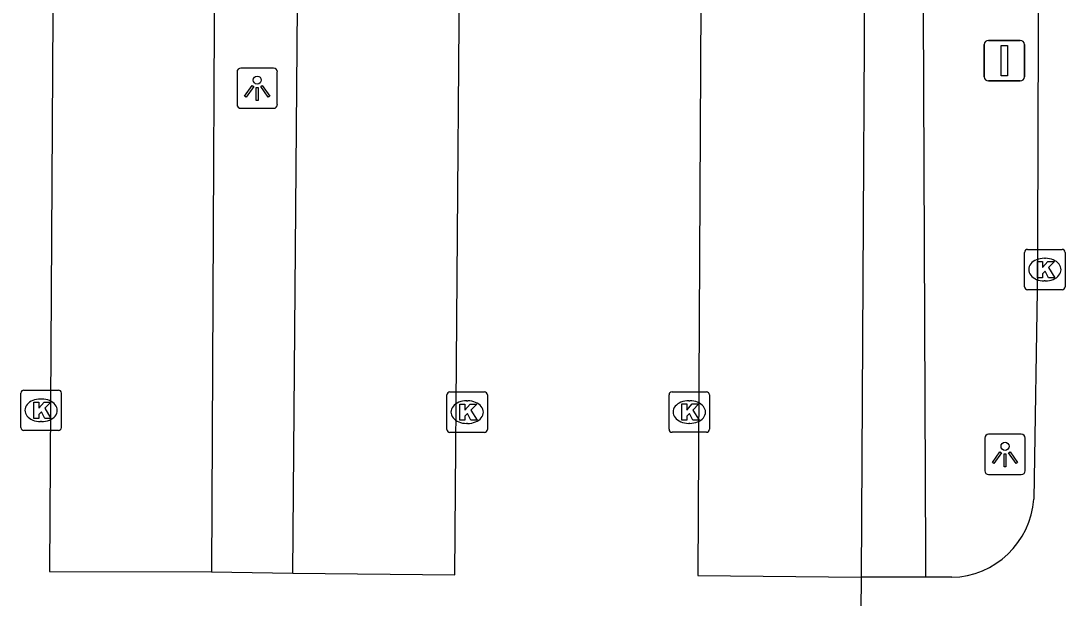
# Model space of a CAD drawing. Extents: x 161477 to 163040, y 383680 to 384868.
# Drawn here: x 161864.27 to 161890.1, y 384085.38 to 384099.66 of the extents above; entities that cross this region are included whole.
import ezdxf

# ---------------------------------------------------------------- set-up
doc = ezdxf.new("R2010")
doc.units = 0
for name, color, linetype in [('IMGEO_Groenvoorziening', 7, 'Continuous'), ('IMGEO_Kolk', 7, 'Continuous'), ('IMGEO_Lichtpunt', 7, 'Continuous'), ('IMGEO_Parkeervlak_open', 7, 'Continuous'), ('IMGEO_Rijbaan_lokaal_open', 7, 'Continuous'), ('IMGEO_Verkeersbordpaal', 7, 'Continuous')]:
    doc.layers.add(name, color=color, linetype=linetype)

msp = doc.modelspace()

# ---------------------------------------------------------------- linework, layer by layer
at = {"layer": 'IMGEO_Groenvoorziening'}
msp.add_lwpolyline([(161878.863, 384109.643), (161879.175, 384109.64), (161879.379, 384109.638), (161886.549, 384109.572), (161886.651, 384086.418), (161886.653, 384085.9)], dxfattribs=at)
at = {"layer": 'IMGEO_Kolk'}
for p, q in [((161889.102, 384093.084), (161889.102, 384093.936)), ((161889.177, 384094.01), (161890.029, 384094.01)), ((161890.103, 384093.936), (161890.103, 384093.084)), ((161889.59, 384093.79), (161889.615, 384093.79)), ((161889.613, 384093.23), (161889.588, 384093.23)), ((161890.029, 384093.01), (161889.177, 384093.01)), ((161864.346, 384090.529), (161865.198, 384090.529)), ((161880.38, 384090.486), (161881.232, 384090.486)), ((161864.271, 384089.603), (161864.271, 384090.455)), ((161864.759, 384090.309), (161864.784, 384090.309)), ((161865.272, 384090.455), (161865.272, 384089.603)), ((161874.811, 384089.558), (161874.811, 384090.41)), ((161874.886, 384090.484), (161875.738, 384090.484)), ((161875.299, 384090.264), (161875.324, 384090.264)), ((161875.812, 384090.41), (161875.812, 384089.558)), ((161880.305, 384089.56), (161880.305, 384090.412)), ((161880.793, 384090.266), (161880.818, 384090.266)), ((161881.306, 384090.412), (161881.306, 384089.56)), ((161864.782, 384089.749), (161864.757, 384089.749)), ((161865.198, 384089.529), (161864.346, 384089.529)), ((161875.738, 384089.484), (161874.886, 384089.484)), ((161875.322, 384089.704), (161875.297, 384089.704)), ((161881.232, 384089.486), (161880.38, 384089.486)), ((161880.816, 384089.706), (161880.791, 384089.706))]:
    msp.add_line(p, q, dxfattribs=at)
for points in [[(161889.102, 384093.084), (161889.102, 384093.936)], [(161889.177, 384094.01), (161890.029, 384094.01)], [(161890.103, 384093.936), (161890.103, 384093.084)], [(161889.423, 384093.71), (161889.546, 384093.71), (161889.546, 384093.559), (161889.676, 384093.71), (161889.84, 384093.71), (161889.694, 384093.559), (161889.847, 384093.31), (161889.695, 384093.31), (161889.61, 384093.474), (161889.546, 384093.407), (161889.546, 384093.31), (161889.423, 384093.31), (161889.423, 384093.71)], [(161890.029, 384093.01), (161889.177, 384093.01)], [(161864.346, 384090.529), (161865.198, 384090.529)], [(161880.38, 384090.486), (161881.232, 384090.486)], [(161864.271, 384089.603), (161864.271, 384090.455)], [(161864.592, 384090.229), (161864.715, 384090.229), (161864.715, 384090.078), (161864.845, 384090.229), (161865.009, 384090.229), (161864.863, 384090.078), (161865.016, 384089.829), (161864.864, 384089.829), (161864.779, 384089.993), (161864.715, 384089.926), (161864.715, 384089.829), (161864.592, 384089.829), (161864.592, 384090.229)], [(161865.272, 384090.455), (161865.272, 384089.603)], [(161874.811, 384089.558), (161874.811, 384090.41)], [(161874.886, 384090.484), (161875.738, 384090.484)], [(161875.812, 384090.41), (161875.812, 384089.558)], [(161880.305, 384089.56), (161880.305, 384090.412)], [(161881.306, 384090.412), (161881.306, 384089.56)], [(161875.132, 384090.184), (161875.255, 384090.184), (161875.255, 384090.033), (161875.385, 384090.184), (161875.549, 384090.184), (161875.403, 384090.033), (161875.556, 384089.784), (161875.404, 384089.784), (161875.319, 384089.948), (161875.255, 384089.881), (161875.255, 384089.784), (161875.132, 384089.784), (161875.132, 384090.184)], [(161880.626, 384090.186), (161880.749, 384090.186), (161880.749, 384090.035), (161880.879, 384090.186), (161881.043, 384090.186), (161880.897, 384090.035), (161881.05, 384089.786), (161880.898, 384089.786), (161880.813, 384089.95), (161880.749, 384089.883), (161880.749, 384089.786), (161880.626, 384089.786), (161880.626, 384090.186)], [(161865.198, 384089.529), (161864.346, 384089.529)], [(161875.738, 384089.484), (161874.886, 384089.484)], [(161881.232, 384089.486), (161880.38, 384089.486)]]:
    msp.add_lwpolyline(points, dxfattribs=at)
for centre, start, end in [((161889.179, 384093.934), 91.552, 178.448), ((161889.179, 384093.934), 91.552, 178.448), ((161890.027, 384093.934), 1.552, 88.448), ((161890.027, 384093.934), 1.552, 88.448), ((161889.179, 384093.086), 181.552, 268.448), ((161889.179, 384093.086), 181.552, 268.448), ((161890.027, 384093.086), 271.552, 358.448), ((161890.027, 384093.086), 271.552, 358.448), ((161864.348, 384090.453), 91.552, 178.448), ((161864.348, 384090.453), 91.552, 178.448), ((161865.196, 384090.453), 1.552, 88.448), ((161865.196, 384090.453), 1.552, 88.448), ((161880.382, 384090.41), 91.552, 178.448), ((161880.382, 384090.41), 91.552, 178.448), ((161881.23, 384090.41), 1.552, 88.448), ((161881.23, 384090.41), 1.552, 88.448), ((161874.888, 384090.408), 91.552, 178.448), ((161874.888, 384090.408), 91.552, 178.448), ((161875.736, 384090.408), 1.552, 88.448), ((161875.736, 384090.408), 1.552, 88.448), ((161864.348, 384089.605), 181.552, 268.448), ((161864.348, 384089.605), 181.552, 268.448), ((161865.196, 384089.605), 271.552, 358.448), ((161865.196, 384089.605), 271.552, 358.448), ((161874.888, 384089.56), 181.552, 268.448), ((161874.888, 384089.56), 181.552, 268.448), ((161875.736, 384089.56), 271.552, 358.448), ((161875.736, 384089.56), 271.552, 358.448), ((161880.382, 384089.562), 181.552, 268.448), ((161880.382, 384089.562), 181.552, 268.448), ((161881.23, 384089.562), 271.552, 358.448), ((161881.23, 384089.562), 271.552, 358.448)]:
    msp.add_arc(centre, 0.0765, start, end, dxfattribs=at)
for centre, major_axis, ratio, start_param, end_param in [((161889.589, 384093.51), (-0.387, 0.002), 0.722429, 4.712389, 7.853982), ((161889.614, 384093.51), (-0.39, 0.002), 0.717154, 1.570796, 4.712389), ((161864.758, 384090.029), (-0.387, 0.002), 0.722429, 4.712389, 7.853982), ((161864.783, 384090.029), (-0.39, 0.002), 0.717154, 1.570796, 4.712389), ((161875.298, 384089.984), (-0.387, 0.002), 0.722429, 4.712389, 7.853982), ((161875.323, 384089.984), (-0.39, 0.002), 0.717154, 1.570796, 4.712389), ((161880.792, 384089.986), (-0.387, 0.002), 0.722429, 4.712389, 7.853982), ((161880.817, 384089.986), (-0.39, 0.002), 0.717154, 1.570796, 4.712389)]:
    msp.add_ellipse(centre, major_axis=major_axis, ratio=ratio, start_param=start_param, end_param=end_param, dxfattribs=at)
at = {"layer": 'IMGEO_Lichtpunt'}
for p, q in [((161870.521, 384098.497), (161869.713, 384098.497)), ((161870.521, 384098.497), (161869.713, 384098.497)), ((161869.619, 384098.402), (161869.619, 384097.595)), ((161869.619, 384098.402), (161869.619, 384097.595)), ((161870.615, 384097.595), (161870.615, 384098.402)), ((161870.615, 384097.595), (161870.615, 384098.402)), ((161869.713, 384097.501), (161870.521, 384097.501)), ((161869.713, 384097.501), (161870.521, 384097.501)), ((161888.118, 384089.34), (161888.118, 384088.533)), ((161888.118, 384089.34), (161888.118, 384088.533)), ((161889.02, 384089.435), (161888.212, 384089.435)), ((161889.02, 384089.435), (161888.212, 384089.435)), ((161889.114, 384088.533), (161889.114, 384089.34)), ((161889.114, 384088.533), (161889.114, 384089.34)), ((161888.212, 384088.439), (161889.02, 384088.439)), ((161888.212, 384088.439), (161889.02, 384088.439))]:
    msp.add_line(p, q, dxfattribs=at)
for points in [[(161869.993, 384098.066), (161870.032, 384098.038), (161869.844, 384097.776), (161869.806, 384097.803), (161869.993, 384098.066)], [(161870.095, 384098.018), (161870.142, 384098.018), (161870.142, 384097.696), (161870.095, 384097.696), (161870.095, 384098.018)], [(161870.205, 384098.038), (161870.243, 384098.065), (161870.43, 384097.803), (161870.391, 384097.775), (161870.205, 384098.038)], [(161888.492, 384089.004), (161888.531, 384088.976), (161888.343, 384088.714), (161888.305, 384088.741), (161888.492, 384089.004)], [(161888.594, 384088.956), (161888.641, 384088.956), (161888.641, 384088.634), (161888.594, 384088.634), (161888.594, 384088.956)], [(161888.704, 384088.976), (161888.742, 384089.003), (161888.929, 384088.741), (161888.89, 384088.713), (161888.704, 384088.976)]]:
    msp.add_lwpolyline(points, dxfattribs=at)
for centre in [(161870.118, 384098.2), (161888.617, 384089.138)]:
    msp.add_circle(centre, 0.0994, dxfattribs=at)
for centre, start, end in [((161869.713, 384098.402), 90, 180), ((161869.713, 384098.402), 90, 180), ((161870.521, 384098.402), 0, 90), ((161870.521, 384098.402), 0, 90), ((161869.713, 384097.595), 180, 270), ((161869.713, 384097.595), 180, 270), ((161870.521, 384097.595), 270, 0), ((161870.521, 384097.595), 270, 360), ((161888.212, 384089.34), 90, 180), ((161888.212, 384089.34), 90, 180), ((161889.02, 384089.34), 0, 90), ((161889.02, 384089.34), 0, 90), ((161888.212, 384088.533), 180, 270), ((161888.212, 384088.533), 180, 270), ((161889.02, 384088.533), 270, 0), ((161889.02, 384088.533), 270, 360)]:
    msp.add_arc(centre, 0.0946, start, end, dxfattribs=at)
at = {"layer": 'IMGEO_Parkeervlak_open'}
for points in [[(161869.092, 384108.06), (161868.986, 384086.03)], [(161870.995, 384086), (161871.18, 384108.052)], [(161881.137, 384107.98), (161885.184, 384107.959), (161885.057, 384085.903)]]:
    msp.add_lwpolyline(points, dxfattribs=at)
at = {"layer": 'IMGEO_Rijbaan_lokaal_open'}
for points in [[(161865.109, 384108.094), (161864.979, 384086.045), (161868.986, 384086.03)], [(161889.461, 384108.083), (161889.428, 384096.718), (161889.421, 384094.252), (161889.419, 384093.504), (161889.329, 384087.834)], [(161870.995, 384086), (161875.01, 384085.96), (161875.182, 384108.036)], [(161881.137, 384107.98), (161881.02, 384085.94), (161885.057, 384085.903)], [(161868.986, 384086.03), (161870.995, 384086)], [(161885.057, 384085.903), (161885.02, 384081.738)], [(161886.653, 384085.9), (161885.057, 384085.903)], [(161887.297, 384085.899), (161886.653, 384085.9)]]:
    msp.add_lwpolyline(points, dxfattribs=at)
msp.add_arc((161887.255, 384087.978), 2.079, 271.1675, 356.0311, dxfattribs=at)
at = {"layer": 'IMGEO_Verkeersbordpaal'}
for p, q in [((161888.105, 384098.28), (161888.105, 384099.08)), ((161888.105, 384099.08), (161888.105, 384098.28)), ((161888.205, 384099.18), (161888.995, 384099.18)), ((161888.995, 384099.18), (161888.205, 384099.18)), ((161889.095, 384099.08), (161889.095, 384098.28)), ((161889.095, 384098.28), (161889.095, 384099.08)), ((161888.995, 384098.18), (161888.205, 384098.18)), ((161888.205, 384098.18), (161888.995, 384098.18))]:
    msp.add_line(p, q, dxfattribs=at)
msp.add_lwpolyline([(161888.525, 384099.055), (161888.675, 384099.055), (161888.675, 384098.305), (161888.525, 384098.305), (161888.525, 384099.055)], dxfattribs=at)
for centre, start, end in [((161888.205, 384099.08), 90, 180), ((161888.205, 384099.08), 90, 180), ((161888.995, 384099.08), 0, 90), ((161888.995, 384099.08), 360, 90), ((161888.205, 384098.28), 180, 270), ((161888.205, 384098.28), 180, 270), ((161888.995, 384098.28), 270, 0), ((161888.995, 384098.28), 270, 0)]:
    msp.add_arc(centre, 0.1, start, end, dxfattribs=at)

doc.saveas('drawing.dxf')
